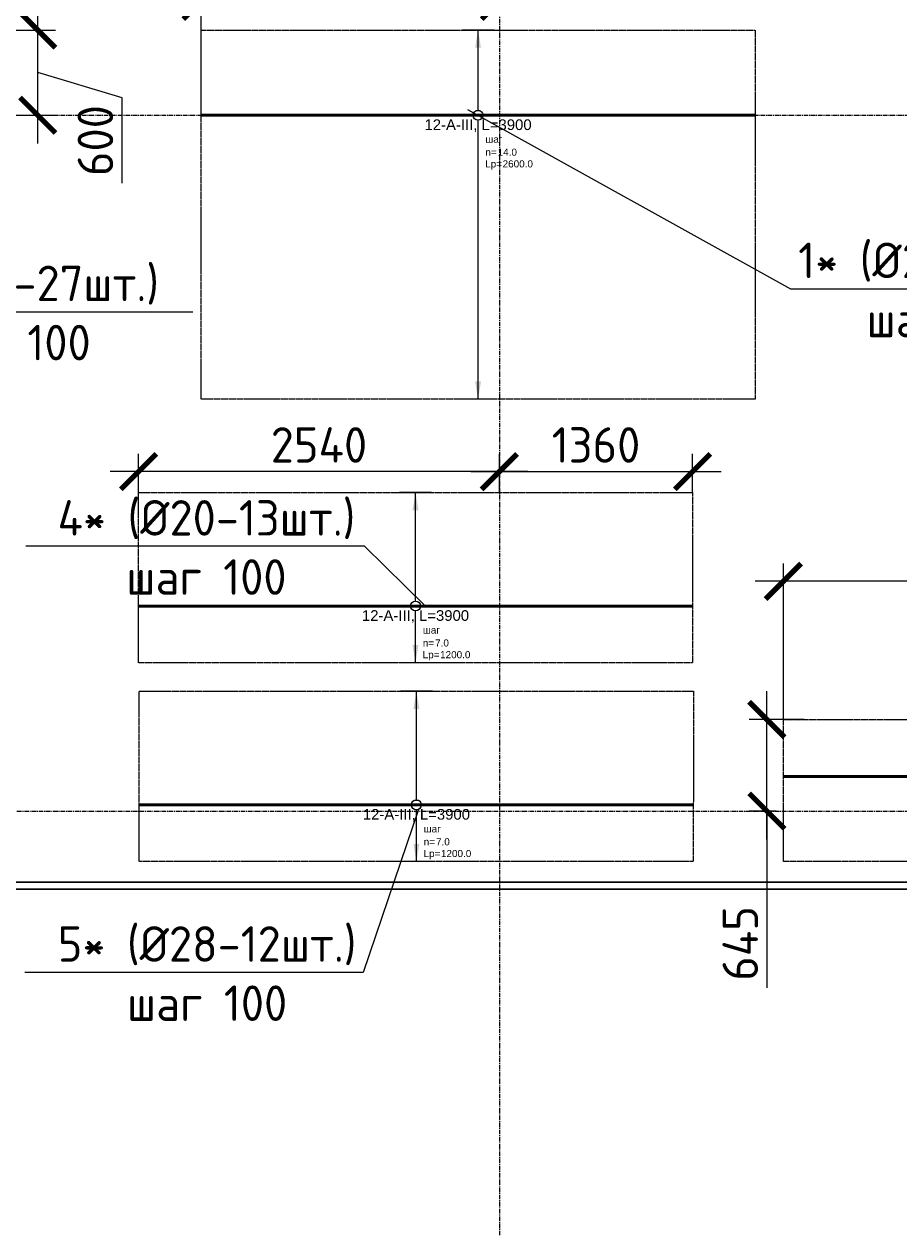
# Model space of a CAD drawing. Header units: millimetres. Extents: x -93479 to 1057970, y -66333 to 172656.
# Tile 317 of 473: x 569522 to 575681, y 32467 to 40944. Entities that reach past the tile are written whole.
import ezdxf
from ezdxf import colors
from ezdxf.entities.mleader import LeaderData, LeaderLine
from ezdxf.enums import TextEntityAlignment as Align
from ezdxf.math import Vec2, Vec3

# ---------------------------------------------------------------- set-up
doc = ezdxf.new("R2010")
doc.units = ezdxf.units.MM
doc.set_wipeout_variables(frame=1)
for name, pattern in [('01 Штриховая _4 мм_', [6, 3.5, -2.5]), ('______5', [1100, 800, -100, 100, -100]), ('GOST2.303 4', [7, 5, -2, 0]), ('осевая', [50.8, 31.75, -6.35, 6.35, -6.35])]:
    doc.linetypes.add(name, pattern=pattern)
for name, color, linetype, lineweight in [('0 Фундамент', 5, 'Continuous', 30), ('АрмСтер', 2, 'Continuous', 50), ('контур распр. стерхней', 2, 'GOST2.303 4', 20), ('Оси', 40, '______5', 18), ('подоснова', 151, 'Continuous', 5), ('РАЗМЕРЫ', 7, 'Continuous', 9)]:
    doc.layers.add(name, color=color, linetype=linetype, lineweight=lineweight)
doc.layers.add('АрмСтер_атрибуты', color=2, linetype='Continuous', lineweight=0, plot=False)
doc.styles.add('GOST-2.304_Type-B', font='GOST_Common.ttf')
doc.styles.get("Standard").update_dxf_attribs({"font": 'arial.ttf'})
doc.styles.add('Аннотативный', font='arial.ttf')
doc.dimstyles.new('СПДС', dxfattribs={"dimscale": 100, "dimtxt": 2.5, "dimasz": 2.5, "dimexe": 1.25, "dimexo": 0, "dimtad": 1, "dimdec": 0, "dimtxsty": 'GOST-2.304_Type-B', "dimblk": 'ARCHTICK', "dimcen": 2.5, "dimdle": 2, "dimadec": 0, "dimazin": 2, "dimtfac": 0.75, "dimtdec": 0, "dimtmove": 1, "dimatfit": 3, "dimfxl": 1, "dimtolj": 1, "dimarcsym": 1})

# ---------------------------------------------------------------- blocks, each defined once
blk = doc.blocks.new('оси')
at = {"layer": 'Оси', "color": 7, "linetype": 'осевая', "lineweight": 25, "transparency": 33554687}
for p, q in [((31813.5, 151.4), (31813.5, -36280.2)), ((-11815.1, -15106.9), (53620.6, -15106.9)), ((-11815.1, -20006.9), (53620.6, -20006.9)), ((-11416.6, -20506.9), (53620.6, -20506.9))]:
    blk.add_line(p, q, dxfattribs=at)
blk = doc.blocks.new('_None')
blk = doc.blocks.new('*U534')
at = {"layer": 'РАЗМЕРЫ'}
for p, q in [((112.5, 600), (-112.5, 600)), ((112.5, -2000), (-112.5, -2000))]:
    blk.add_line(p, q, dxfattribs=at)
at = {"layer": 'РАЗМЕРЫ', "ltscale": 15}
blk.add_line((0, -2000), (0, 600), dxfattribs=at)
at = {"layer": 'РАЗМЕРЫ'}
for points in [[(0, 600), (20.9, 474.8), (-20.9, 474.8)], [(0, -2000), (20.9, -1874.8), (-20.9, -1874.8)]]:
    blk.add_solid(points, dxfattribs=at)
at = {"layer": 'АрмСтер_атрибуты', "color": 215, "ltscale": 15, "style": 'Аннотативный'}
for s, p in [('шаг', (51.4, -194.2)), ('n=', (51.4, -285.1)), ('Lр=', (50.2, -367.8))]:
    blk.add_text(s, height=50, dxfattribs=at).set_placement(p)
at = {"layer": 'АрмСтер_атрибуты', "style": 'Аннотативный', "flags": 8}
blk.add_attdef('ПОЗ', (110, 29.6), '', height=75, dxfattribs=at)
at = {"layer": 'АрмСтер_атрибуты', "color": 215, "style": 'Аннотативный'}
for tag, p, flags in [('ШАГ', (190.9, -194.2), 10), ('КОЛ', (138, -285.1), 8), ('ШИРИНА', (172.9, -367.8), 8)]:
    blk.add_attdef(tag, p, '', height=50, dxfattribs=dict(at, flags=flags))
at = {"layer": 'АрмСтер_атрибуты', "flags": 9}
for tag, p in [('МАССА', (-1521, -1010.5)), ('ОБОЗНАЧЕНИЕ', (-1521, -1124.4))]:
    blk.add_attdef(tag, p, '', height=75, dxfattribs=at)
at = {"linetype": 'Continuous', "lineweight": 0}
blk.add_wipeout([(35, 0), (28.3, 20.6), (10.8, 33.3), (-10.8, 33.3), (-28.3, 20.6), (-35, 0), (-28.3, -20.6), (-10.8, -33.3), (10.8, -33.3), (28.3, -20.6)], dxfattribs=at)
at = {"color": 0, "linetype": 'ByBlock', "lineweight": -2, "ltscale": 100}
blk.add_line((-1950, 0), (1950, 0), dxfattribs=at)
at = {"layer": 'РАЗМЕРЫ'}
blk.add_circle((0, 0), 35, dxfattribs=at)
at = {"layer": 'АрмСтер_атрибуты', "style": 'Аннотативный', "flags": 8}
blk.add_attdef('НАИМЕНОВАНИЕ', text='', height=75, dxfattribs=at).set_placement((0, -29.3), align=Align.TOP_CENTER)
blk = doc.blocks.new('*U541')
at = {"layer": 'РАЗМЕРЫ'}
for p, q in [((112.5, 400), (-112.5, 400)), ((112.5, -600), (-112.5, -600))]:
    blk.add_line(p, q, dxfattribs=at)
at = {"layer": 'РАЗМЕРЫ', "ltscale": 15}
blk.add_line((0, -600), (0, 400), dxfattribs=at)
at = {"layer": 'РАЗМЕРЫ'}
for points in [[(0, 400), (20.9, 274.8), (-20.9, 274.8)], [(0, -600), (20.9, -474.8), (-20.9, -474.8)]]:
    blk.add_solid(points, dxfattribs=at)
at = {"layer": 'АрмСтер_атрибуты', "color": 215, "ltscale": 15, "style": 'Аннотативный'}
for s, p in [('шаг', (51.4, -194.2)), ('n=', (51.4, -285.1)), ('Lр=', (50.2, -367.8))]:
    blk.add_text(s, height=50, dxfattribs=at).set_placement(p)
at = {"layer": 'АрмСтер_атрибуты', "style": 'Аннотативный', "flags": 8}
blk.add_attdef('ПОЗ', (110, 29.6), '', height=75, dxfattribs=at)
at = {"layer": 'АрмСтер_атрибуты', "flags": 9}
for tag, p in [('МАССА', (-1033.5, -10.5)), ('ОБОЗНАЧЕНИЕ', (-1033.5, -124.4))]:
    blk.add_attdef(tag, p, '', height=75, dxfattribs=at)
at = {"layer": 'АрмСтер_атрибуты', "color": 215, "style": 'Аннотативный'}
for tag, p, flags in [('ШАГ', (190.9, -194.2), 10), ('КОЛ', (138, -285.1), 8), ('ШИРИНА', (172.9, -367.8), 8)]:
    blk.add_attdef(tag, p, '', height=50, dxfattribs=dict(at, flags=flags))
at = {"linetype": 'Continuous', "lineweight": 0}
blk.add_wipeout([(35, 0), (28.3, 20.6), (10.8, 33.3), (-10.8, 33.3), (-28.3, 20.6), (-35, 0), (-28.3, -20.6), (-10.8, -33.3), (10.8, -33.3), (28.3, -20.6)], dxfattribs=at)
at = {"color": 0, "linetype": 'ByBlock', "lineweight": -2, "ltscale": 100}
blk.add_line((-1462.5, 0), (1462.5, 0), dxfattribs=at)
at = {"layer": 'РАЗМЕРЫ'}
blk.add_circle((0, 0), 35, dxfattribs=at)
at = {"layer": 'АрмСтер_атрибуты', "style": 'Аннотативный', "flags": 8}
blk.add_attdef('НАИМЕНОВАНИЕ', text='', height=75, dxfattribs=at).set_placement((0, -29.3), align=Align.TOP_CENTER)
blk = doc.blocks.new('*U542')
at = {"layer": 'РАЗМЕРЫ'}
for p, q in [((112.5, 800), (-112.5, 800)), ((112.5, -400), (-112.5, -400))]:
    blk.add_line(p, q, dxfattribs=at)
at = {"layer": 'РАЗМЕРЫ', "ltscale": 15}
blk.add_line((0, -400), (0, 800), dxfattribs=at)
at = {"layer": 'РАЗМЕРЫ'}
for points in [[(0, 800), (20.9, 674.8), (-20.9, 674.8)], [(0, -400), (20.9, -274.8), (-20.9, -274.8)]]:
    blk.add_solid(points, dxfattribs=at)
at = {"layer": 'АрмСтер_атрибуты', "color": 215, "ltscale": 15, "style": 'Аннотативный'}
for s, p in [('шаг', (51.4, -194.2)), ('n=', (51.4, -285.1)), ('Lр=', (50.2, -367.8))]:
    blk.add_text(s, height=50, dxfattribs=at).set_placement(p)
at = {"layer": 'АрмСтер_атрибуты', "style": 'Аннотативный', "flags": 8}
blk.add_attdef('ПОЗ', (110, 29.6), '', height=75, dxfattribs=at)
at = {"layer": 'АрмСтер_атрибуты', "flags": 9}
for tag, p in [('МАССА', (-1521, -210.5)), ('ОБОЗНАЧЕНИЕ', (-1521, -324.4))]:
    blk.add_attdef(tag, p, '', height=75, dxfattribs=at)
at = {"layer": 'АрмСтер_атрибуты', "color": 215, "style": 'Аннотативный'}
for tag, p, flags in [('ШАГ', (190.9, -194.2), 10), ('КОЛ', (138, -285.1), 8), ('ШИРИНА', (172.9, -367.8), 8)]:
    blk.add_attdef(tag, p, '', height=50, dxfattribs=dict(at, flags=flags))
at = {"linetype": 'Continuous', "lineweight": 0}
blk.add_wipeout([(35, 0), (28.3, 20.6), (10.8, 33.3), (-10.8, 33.3), (-28.3, 20.6), (-35, 0), (-28.3, -20.6), (-10.8, -33.3), (10.8, -33.3), (28.3, -20.6)], dxfattribs=at)
at = {"color": 0, "linetype": 'ByBlock', "lineweight": -2, "ltscale": 100}
blk.add_line((-1950, 0), (1950, 0), dxfattribs=at)
at = {"layer": 'РАЗМЕРЫ'}
blk.add_circle((0, 0), 35, dxfattribs=at)
at = {"layer": 'АрмСтер_атрибуты', "style": 'Аннотативный', "flags": 8}
blk.add_attdef('НАИМЕНОВАНИЕ', text='', height=75, dxfattribs=at).set_placement((0, -29.3), align=Align.TOP_CENTER)
blk = doc.blocks.new('_ArchTick')
at = {"color": 0, "linetype": 'ByBlock', "const_width": 0.15}
blk.add_lwpolyline([(-0.5, -0.5), (0.5, 0.5)], dxfattribs=at)
blk = doc.blocks.new('*D614')
at = {"layer": 'DEFPOINTS', "color": 0, "ltscale": 100, "transparency": 16777216}
for p in [(570767.9, 41102.8), (572868.1, 41019.8), (570767.9, 40302.1)]:
    blk.add_point(p, dxfattribs=at)
at = {"layer": 'РАЗМЕРЫ', "color": 0, "lineweight": -2, "transparency": 16777216}
for p, q in [((570767.9, 40302.1), (570767.9, 41227.8)), ((572868.1, 41019.8), (572868.1, 41227.8)), ((573068.1, 41102.8), (570567.9, 41102.8))]:
    blk.add_line(p, q, dxfattribs=at)
at = {"layer": 'РАЗМЕРЫ', "color": 0, "lineweight": -2, "ltscale": 100, "transparency": 16777216, "xscale": 250, "yscale": 250, "zscale": 250, "rotation": 180}
blk.add_blockref('_ArchTick', (570767.9, 41102.8), dxfattribs=at)
at = {"layer": 'РАЗМЕРЫ', "color": 0, "lineweight": -2, "ltscale": 100, "transparency": 16777216, "xscale": 250, "yscale": 250, "zscale": 250}
blk.add_blockref('_ArchTick', (572868.1, 41102.8), dxfattribs=at)
at = {"layer": 'РАЗМЕРЫ', "color": 0, "ltscale": 100, "transparency": 16777216, "insert": (571818, 41290.5), "char_height": 250, "attachment_point": 5, "style": 'GOST-2.304_Type-B'}
blk.add_mtext('\\A1;2100', dxfattribs=at)
blk = doc.blocks.new('*D630')
at = {"layer": 'DEFPOINTS', "color": 0, "ltscale": 100, "transparency": 16777216}
for p in [(574867.8, 37020), (574867.8, 36045.9), (577268.1, 36081.8)]:
    blk.add_point(p, dxfattribs=at)
at = {"layer": 'РАЗМЕРЫ', "color": 0, "lineweight": -2, "transparency": 16777216}
for p, q in [((574867.8, 36045.9), (574867.8, 37145)), ((577268.1, 36081.8), (577268.1, 37145)), ((577468.1, 37020), (574667.8, 37020))]:
    blk.add_line(p, q, dxfattribs=at)
at = {"layer": 'РАЗМЕРЫ', "color": 0, "lineweight": -2, "ltscale": 100, "transparency": 16777216, "xscale": 250, "yscale": 250, "zscale": 250, "rotation": 180}
blk.add_blockref('_ArchTick', (574867.8, 37020), dxfattribs=at)
at = {"layer": 'РАЗМЕРЫ', "color": 0, "lineweight": -2, "ltscale": 100, "transparency": 16777216, "xscale": 250, "yscale": 250, "zscale": 250}
blk.add_blockref('_ArchTick', (577268.1, 37020), dxfattribs=at)
at = {"layer": 'РАЗМЕРЫ', "color": 0, "ltscale": 100, "transparency": 16777216, "insert": (576068, 37207.6), "char_height": 250, "attachment_point": 5, "style": 'GOST-2.304_Type-B'}
blk.add_mtext('\\A1;2400', dxfattribs=at)
blk = doc.blocks.new('*D631')
at = {"layer": 'DEFPOINTS', "color": 0, "ltscale": 100, "transparency": 16777216}
for p in [(574751.4, 36046.9), (575014.5, 36046.9), (574816.3, 35402.1)]:
    blk.add_point(p, dxfattribs=at)
at = {"layer": 'РАЗМЕРЫ', "color": 0, "lineweight": -2, "transparency": 16777216}
for p, q in [((574751.4, 35202.1), (574751.4, 36246.9)), ((575014.5, 36046.9), (574626.4, 36046.9)), ((574816.3, 35402.1), (574626.4, 35402.1)), ((574751.4, 35402.1), (574751.4, 34157.5))]:
    blk.add_line(p, q, dxfattribs=at)
at = {"layer": 'РАЗМЕРЫ', "color": 0, "lineweight": -2, "ltscale": 100, "transparency": 16777216, "xscale": 250, "yscale": 250, "zscale": 250}
for p, rotation in [((574751.4, 36046.9), 90), ((574751.4, 35402.1), 270)]:
    blk.add_blockref('_ArchTick', p, dxfattribs=dict(at, rotation=rotation))
at = {"layer": 'РАЗМЕРЫ', "color": 0, "ltscale": 100, "transparency": 16777216, "insert": (574563.8, 34470.2), "char_height": 250, "attachment_point": 5, "rotation": 90, "style": 'GOST-2.304_Type-B'}
blk.add_mtext('\\A1;645', dxfattribs=at)
blk = doc.blocks.new('*D632')
at = {"layer": 'DEFPOINTS', "color": 0, "ltscale": 100, "transparency": 16777216}
for p in [(574228.4, 37792.7), (572868.1, 37645.9), (574228.4, 37643.9)]:
    blk.add_point(p, dxfattribs=at)
at = {"layer": 'РАЗМЕРЫ', "color": 0, "lineweight": -2, "transparency": 16777216}
for p, q in [((572868.1, 37645.9), (572868.1, 37917.7)), ((574228.4, 37643.9), (574228.4, 37917.7)), ((572668.1, 37792.7), (574428.4, 37792.7))]:
    blk.add_line(p, q, dxfattribs=at)
at = {"layer": 'РАЗМЕРЫ', "color": 0, "lineweight": -2, "ltscale": 100, "transparency": 16777216, "xscale": 250, "yscale": 250, "zscale": 250, "rotation": 180}
blk.add_blockref('_ArchTick', (572868.1, 37792.7), dxfattribs=at)
at = {"layer": 'РАЗМЕРЫ', "color": 0, "lineweight": -2, "ltscale": 100, "transparency": 16777216, "xscale": 250, "yscale": 250, "zscale": 250}
blk.add_blockref('_ArchTick', (574228.4, 37792.7), dxfattribs=at)
at = {"layer": 'РАЗМЕРЫ', "color": 0, "ltscale": 100, "transparency": 16777216, "insert": (573548.3, 37980.3), "char_height": 250, "attachment_point": 5, "style": 'GOST-2.304_Type-B'}
blk.add_mtext('\\A1;1360', dxfattribs=at)
blk = doc.blocks.new('*D572')
at = {"layer": 'DEFPOINTS', "color": 0, "ltscale": 100, "transparency": 16777216}
for p in [(570327.9, 37792.7), (572868.1, 37645.9), (570327.9, 37558.1)]:
    blk.add_point(p, dxfattribs=at)
at = {"layer": 'РАЗМЕРЫ', "color": 0, "lineweight": -2, "transparency": 16777216}
for p, q in [((570327.9, 37558.1), (570327.9, 37917.7)), ((572868.1, 37645.9), (572868.1, 37917.7)), ((573068.1, 37792.7), (570127.9, 37792.7))]:
    blk.add_line(p, q, dxfattribs=at)
at = {"layer": 'РАЗМЕРЫ', "color": 0, "lineweight": -2, "ltscale": 100, "transparency": 16777216, "xscale": 250, "yscale": 250, "zscale": 250, "rotation": 180}
blk.add_blockref('_ArchTick', (570327.9, 37792.7), dxfattribs=at)
at = {"layer": 'РАЗМЕРЫ', "color": 0, "lineweight": -2, "ltscale": 100, "transparency": 16777216, "xscale": 250, "yscale": 250, "zscale": 250}
blk.add_blockref('_ArchTick', (572868.1, 37792.7), dxfattribs=at)
at = {"layer": 'РАЗМЕРЫ', "color": 0, "ltscale": 100, "transparency": 16777216, "insert": (571598, 37980.3), "char_height": 250, "attachment_point": 5, "style": 'GOST-2.304_Type-B'}
blk.add_mtext('\\A1;2540', dxfattribs=at)
blk = doc.blocks.new('*D1574')
at = {"layer": 'DEFPOINTS', "color": 0, "ltscale": 100, "transparency": 16777216}
for p in [(568401.9, 40902.1), (569617.8, 40902.1), (568401.9, 40302.1)]:
    blk.add_point(p, dxfattribs=at)
at = {"layer": 'РАЗМЕРЫ', "color": 0, "lineweight": -2, "transparency": 16777216}
for p, q in [((569617.8, 40102.1), (569617.8, 41102.1)), ((568401.9, 40902.1), (569742.8, 40902.1)), ((570212, 40423.9), (569617.8, 40602.1)), ((570212, 39823.4), (570212, 40423.9)), ((568401.9, 40302.1), (569742.8, 40302.1))]:
    blk.add_line(p, q, dxfattribs=at)
at = {"layer": 'РАЗМЕРЫ', "color": 0, "lineweight": -2, "ltscale": 100, "transparency": 16777216, "xscale": 250, "yscale": 250, "zscale": 250}
for p, rotation in [((569617.8, 40902.1), 90), ((569617.8, 40302.1), 270)]:
    blk.add_blockref('_ArchTick', p, dxfattribs=dict(at, rotation=rotation))
at = {"layer": 'РАЗМЕРЫ', "color": 0, "ltscale": 100, "transparency": 16777216, "insert": (570024.3, 40123.6), "char_height": 250, "attachment_point": 5, "rotation": 90, "style": 'GOST-2.304_Type-B'}
blk.add_mtext('\\A1;600', dxfattribs=at)

msp = doc.modelspace()

# ---------------------------------------------------------------- linework, layer by layer
at = {"layer": '0 Фундамент', "color": 7}
for points in [[(546548.5, 34902.1), (593068.3, 34902.1), (593068.3, 52302.1), (589118.3, 52302.1)], [(549368.3, 34852.1), (549368.3, 33402.1), (553568.3, 33402.1), (553568.3, 29902.1), (557468.3, 29902.1), (557468.3, 22752.1), (583068.3, 22752.1), (583068.3, 28902.1), (586668.3, 28902.1), (586668.3, 34852.1), (549368.3, 34852.1)]]:
    msp.add_lwpolyline(points, dxfattribs=at)
at = {"layer": 'контур распр. стерхней', "color": 7, "linetype": '01 Штриховая _4 мм_'}
for points in [[(574667.9, 38302.1), (570767.9, 38302.1), (570767.9, 40902.1), (574667.9, 40902.1)], [(574226.6, 36445.9), (570326.6, 36445.9), (570326.9, 37645.9), (574228.4, 37645.9)], [(574232.8, 35045.9), (570332.8, 35045.9), (570333.1, 36245.9), (574234.6, 36245.9)], [(577792.8, 35045.9), (574867.8, 35045.9), (574867.8, 36045.9), (577792.8, 36045.9)]]:
    msp.add_lwpolyline(points, close=True, dxfattribs=at)

# ---------------------------------------------------------------- block references
at = {"color": 7}
msp.add_blockref('оси', (541054.6, 55409), dxfattribs=at)

# ---------------------------------------------------------------- dimensions: what is measured, and where the dimension line sits
at = {"layer": 'РАЗМЕРЫ', "color": 7}
dim = msp.add_linear_dim(base=(569617.8, 40902.1), p1=(568401.9, 40302.1), p2=(568401.9, 40902.1), angle=90, dimstyle='СПДС', dxfattribs=at)
dim.commit()
dim.dimension.update_dxf_attribs({"geometry": '*D1574', "text_midpoint": (570024.3, 40361.4)})

# ---------------------------------------------------------------- leaders
at = {"layer": 'подоснова', "color": 7, "ltscale": 0.3}
ml = msp.add_multileader_mtext('Standard', dxfattribs=at)
ml.set_content('1* (%%C25-27шт.)\\Pшаг 100', color=7, style='GOST-2.304_Type-B')
ml.set_leader_properties(color=7, linetype='ByLayer', lineweight=15)
ml.set_arrow_properties(name='NONE')
ml.build(insert=Vec2(0, 0))
ml.multileader.update_dxf_attribs({"text_left_attachment_type": 6, "text_right_attachment_type": 6, "dogleg_length": 0.1, "arrow_head_size": 18})
ctx = ml.context
ctx.base_point, ctx.char_height, ctx.arrow_head_size, ctx.landing_gap_size, ctx.plane_origin = Vec3(568328.9, 38942.9), 250, 18, 20, Vec3(558459.5, 43085.9)
ctx.left_attachment, ctx.right_attachment, ctx.text_align_type = 6, 6, 1
notes = []
notes.append((ctx, [(0, (1, 1, 0), (568327.9, 38917.8), (1, 0), 0.1, [(0, [(567118.1, 40302.1)], 0, [])])]))
ctx.mtext.insert, ctx.mtext.alignment, ctx.mtext.flow_direction = Vec3(569427.3, 39242.9), 2, 5
for ctx, leaders in notes:
    for number, flags, end, landing, length, lines in leaders:
        leader = LeaderData()
        leader.index, (leader.has_last_leader_line, leader.has_dogleg_vector, leader.attachment_direction) = number, flags
        leader.last_leader_point, leader.dogleg_vector, leader.dogleg_length = Vec3(end), Vec3(landing), length
        for number, points, colour, breaks in lines:
            line = LeaderLine()
            line.index, line.vertices, line.color, line.breaks = number, Vec3.list(points), colors.encode_raw_color(colour), breaks
            leader.lines.append(line)
        ctx.leaders.append(leader)

# ---------------------------------------------------------------- next in the draw order: block references
at = {"layer": 'АрмСтер', "color": 7, "ltscale": 15}
ref = msp.add_blockref('*U534', (572717.9, 40302.1), dxfattribs=at)
ref.add_attrib('НАИМЕНОВАНИЕ', '12-A-III, L=3900', dxfattribs={"layer": 'АрмСтер_атрибуты', "height": 75, "style": 'Аннотативный', "flags": 8}).set_placement((572717.9, 40272.8), align=Align.TOP_CENTER)
ref.add_attrib('КОЛ', '14.0', (572855.9, 40017), dxfattribs={"layer": 'АрмСтер_атрибуты', "color": 215, "height": 50, "style": 'Аннотативный', "flags": 8})
ref.add_attrib('ШИРИНА', '2600.0', (572890.8, 39934.3), dxfattribs={"layer": 'АрмСтер_атрибуты', "color": 215, "height": 50, "style": 'Аннотативный', "flags": 8})
ref = msp.add_blockref('*U542', (572277.7, 36845.9), dxfattribs=at)
ref.add_attrib('НАИМЕНОВАНИЕ', '12-A-III, L=3900', dxfattribs={"layer": 'АрмСтер_атрибуты', "height": 75, "style": 'Аннотативный', "flags": 8}).set_placement((572277.7, 36816.6), align=Align.TOP_CENTER)
ref.add_attrib('КОЛ', '7.0', (572415.7, 36560.8), dxfattribs={"layer": 'АрмСтер_атрибуты', "color": 215, "height": 50, "style": 'Аннотативный', "flags": 8})
ref.add_attrib('ШИРИНА', '1200.0', (572450.6, 36478.1), dxfattribs={"layer": 'АрмСтер_атрибуты', "color": 215, "height": 50, "style": 'Аннотативный', "flags": 8})
ref = msp.add_blockref('*U542', (572283.9, 35445.9), dxfattribs=at)
ref.add_attrib('НАИМЕНОВАНИЕ', '12-A-III, L=3900', dxfattribs={"layer": 'АрмСтер_атрибуты', "height": 75, "style": 'Аннотативный', "flags": 8}).set_placement((572283.9, 35416.6), align=Align.TOP_CENTER)
ref.add_attrib('КОЛ', '7.0', (572421.9, 35160.8), dxfattribs={"layer": 'АрмСтер_атрибуты', "color": 215, "height": 50, "style": 'Аннотативный', "flags": 8})
ref.add_attrib('ШИРИНА', '1200.0', (572456.8, 35078.1), dxfattribs={"layer": 'АрмСтер_атрибуты', "color": 215, "height": 50, "style": 'Аннотативный', "flags": 8})
ref = msp.add_blockref('*U541', (576330.3, 35645.9), dxfattribs=at)
ref.add_attrib('НАИМЕНОВАНИЕ', '12-A-III, L=2925', dxfattribs={"layer": 'АрмСтер_атрибуты', "height": 75, "style": 'Аннотативный', "flags": 8}).set_placement((576330.3, 35616.6), align=Align.TOP_CENTER)
ref.add_attrib('КОЛ', '6.0', (576468.4, 35360.8), dxfattribs={"layer": 'АрмСтер_атрибуты', "color": 215, "height": 50, "style": 'Аннотативный', "flags": 8})
ref.add_attrib('ШИРИНА', '1000.0', (576503.2, 35278.1), dxfattribs={"layer": 'АрмСтер_атрибуты', "color": 215, "height": 50, "style": 'Аннотативный', "flags": 8})

# ---------------------------------------------------------------- next in the draw order: dimensions: what is measured, and where the dimension line sits
at = {"layer": 'РАЗМЕРЫ', "color": 7}
for base, p1, p2, picture, middle in [((570767.9, 41102.8), (572868.1, 41019.8), (570767.9, 40302.1), '*D614', (571818, 41290.5)), ((570327.9, 37792.7), (572868.1, 37645.9), (570327.9, 37558.1), '*D572', (571598, 37980.3)), ((574228.4, 37792.7), (572868.1, 37645.9), (574228.4, 37643.9), '*D632', (573548.3, 37980.3)), ((574867.8, 37020), (577268.1, 36081.8), (574867.8, 36045.9), '*D630', (576068, 37207.6))]:
    dim = msp.add_linear_dim(base=base, p1=p1, p2=p2, dimstyle='СПДС', dxfattribs=at)
    dim.commit()
    dim.dimension.update_dxf_attribs({"geometry": picture, "text_midpoint": middle})
dim = msp.add_linear_dim(base=(574751.4, 36046.9), p1=(574816.3, 35402.1), p2=(575014.5, 36046.9), angle=90, dimstyle='СПДС', dxfattribs=at)
dim.commit()
dim.dimension.update_dxf_attribs({"geometry": '*D631', "text_midpoint": (574658.8, 34470.2), "dimtype": 160})

# ---------------------------------------------------------------- next in the draw order: leaders
at = {"layer": 'подоснова', "color": 7, "ltscale": 0.3}
ml = msp.add_multileader_mtext('Standard', dxfattribs=at)
ml.set_content('1* (%%C25-27шт.)\\Pшаг 100', color=7, style='GOST-2.304_Type-B')
ml.set_leader_properties(color=7, linetype='ByLayer', lineweight=15)
ml.set_arrow_properties(name='NONE')
ml.build(insert=Vec2(0, 0))
ml.multileader.update_dxf_attribs({"text_left_attachment_type": 6, "text_right_attachment_type": 6, "dogleg_length": 0.1, "arrow_head_size": 18})
ctx = ml.context
ctx.base_point, ctx.char_height, ctx.arrow_head_size, ctx.landing_gap_size, ctx.plane_origin = Vec3(574918.1, 39104.9), 250, 18, 20, Vec3(563985.3, 43125)
ctx.left_attachment, ctx.right_attachment, ctx.text_align_type = 6, 6, 1
notes = []
notes.append((ctx, [(0, (1, 1, 0), (574917.1, 39079.8), (1, 0), 0.1, [(0, [(572643.9, 40341.2)], 0, [])])]))
ctx.mtext.insert, ctx.mtext.alignment, ctx.mtext.flow_direction = Vec3(576016.5, 39404.9), 2, 5
ml = msp.add_multileader_mtext('Standard', dxfattribs=at)
ml.set_content('4* (%%C20-13шт.)\\Pшаг 100', color=7, style='GOST-2.304_Type-B')
ml.set_leader_properties(color=7, linetype='ByLayer', lineweight=15)
ml.set_arrow_properties(name='NONE')
ml.build(insert=Vec2(0, 0))
ml.multileader.update_dxf_attribs({"text_left_attachment_type": 6, "text_right_attachment_type": 6, "dogleg_length": 0.1, "arrow_head_size": 18})
ctx = ml.context
ctx.base_point, ctx.char_height, ctx.arrow_head_size, ctx.landing_gap_size, ctx.plane_origin = Vec3(569694.9, 37291.7), 250, 18, 20, Vec3(562621.7, 43925.3)
ctx.left_attachment, ctx.right_attachment, ctx.text_align_type = 6, 6, 1
notes.append((ctx, [(0, (1, 1, 0), (571917.8, 37266.7), (-1, 0), 0.1, [(0, [(572347.6, 36845.9)], 0, [])])]))
ctx.mtext.insert, ctx.mtext.alignment, ctx.mtext.flow_direction = Vec3(570805.8, 37591.7), 2, 5
ml = msp.add_multileader_mtext('Standard', dxfattribs=at)
ml.set_content('5* (%%C28-12шт.)\\Pшаг 100', color=7, style='GOST-2.304_Type-B')
ml.set_leader_properties(color=7, linetype='ByLayer', lineweight=15)
ml.set_arrow_properties(name='NONE')
ml.build(insert=Vec2(0, 0))
ml.multileader.update_dxf_attribs({"text_left_attachment_type": 6, "text_right_attachment_type": 6, "dogleg_length": 0.1, "arrow_head_size": 18})
ctx = ml.context
ctx.base_point, ctx.char_height, ctx.arrow_head_size, ctx.landing_gap_size, ctx.plane_origin = Vec3(569712, 34290.9), 250, 18, 20, Vec3(563623.3, 39629.7)
ctx.left_attachment, ctx.right_attachment, ctx.text_align_type = 6, 6, 1
notes.append((ctx, [(0, (1, 1, 0), (571909.8, 34265.9), (-1, 0), 0.1, [(0, [(572301.4, 35419)], 0, [])])]))
ctx.mtext.insert, ctx.mtext.alignment, ctx.mtext.flow_direction = Vec3(570810.4, 34590.9), 2, 5
for ctx, leaders in notes:
    for number, flags, end, landing, length, lines in leaders:
        leader = LeaderData()
        leader.index, (leader.has_last_leader_line, leader.has_dogleg_vector, leader.attachment_direction) = number, flags
        leader.last_leader_point, leader.dogleg_vector, leader.dogleg_length = Vec3(end), Vec3(landing), length
        for number, points, colour, breaks in lines:
            line = LeaderLine()
            line.index, line.vertices, line.color, line.breaks = number, Vec3.list(points), colors.encode_raw_color(colour), breaks
            leader.lines.append(line)
        ctx.leaders.append(leader)

doc.saveas('drawing.dxf')
